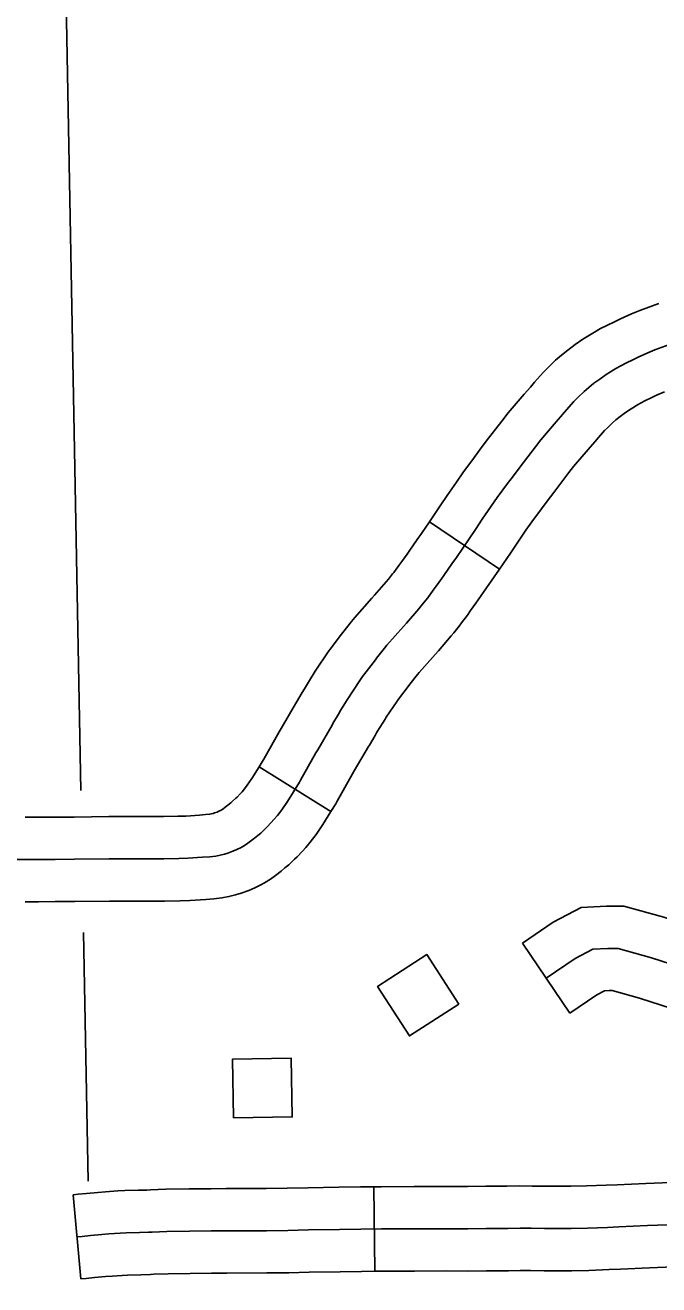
# Model space of a CAD drawing. Extents: x -19 to 366, y -4 to 359.
# Drawn here: x 137.3873 to 137.6001, y 197.1456 to 197.5688 of the extents above; entities that cross this region are included whole.
import ezdxf

# ---------------------------------------------------------------- set-up
doc = ezdxf.new("R2010")
doc.units = 0
for name, color, linetype in [('Level 32', 7, 'Continuous'), ('Level 45', 7, 'Continuous'), ('Level 5', 7, 'Continuous'), ('Level 56', 7, 'Continuous'), ('Level 60', 7, 'Continuous')]:
    doc.layers.add(name, color=color, linetype=linetype)

msp = doc.modelspace()

# ---------------------------------------------------------------- linework, layer by layer
at = {"layer": 'Level 32'}
for p, q in [((137.52304, 197.40198), (137.54655, 197.38602)), ((137.46581, 197.31959), (137.48994, 197.30459)), ((137.50474, 197.15013), (137.50441, 197.17854)), ((137.40595, 197.14757), (137.40335, 197.17586))]:
    msp.add_line(p, q, dxfattribs=at)
for points in [[(137.60007, 197.47531), (137.59368, 197.47294), (137.59088, 197.47182), (137.58723, 197.47017), (137.58537, 197.4693), (137.58261, 197.46794), (137.58054, 197.46687), (137.57843, 197.46567), (137.57629, 197.46436), (137.57456, 197.46326), (137.57195, 197.46147), (137.56954, 197.45967), (137.56743, 197.45795), (137.56541, 197.45621), (137.56294, 197.45382), (137.56124, 197.45214), (137.55832, 197.44885), (137.55693, 197.44721), (137.55486, 197.44479), (137.54943, 197.43852), (137.54734, 197.43581), (137.54214, 197.42899), (137.53987, 197.42599), (137.53782, 197.42325), (137.53425, 197.4184), (137.53208, 197.41524), (137.52899, 197.41079), (137.52668, 197.40734), (137.52304, 197.40198)], [(137.61226, 197.46469), (137.59879, 197.45968), (137.59643, 197.45874), (137.59316, 197.45727), (137.59152, 197.4565), (137.589, 197.45526), (137.58732, 197.45439), (137.58565, 197.45343), (137.58381, 197.45231), (137.58239, 197.45141), (137.58021, 197.44991), (137.57829, 197.44848), (137.57655, 197.44706), (137.57499, 197.44571), (137.57287, 197.44367), (137.57156, 197.44237), (137.56906, 197.43956), (137.56776, 197.43801), (137.56563, 197.43552), (137.56043, 197.42953), (137.55861, 197.42716), (137.55346, 197.42041), (137.55123, 197.41745), (137.54922, 197.41478), (137.54583, 197.41017), (137.54377, 197.40717), (137.54072, 197.40278), (137.53846, 197.3994), (137.53208, 197.39001), (137.53059, 197.38784), (137.52784, 197.38391), (137.52706, 197.38283), (137.52529, 197.38036), (137.52429, 197.37895), (137.52245, 197.37646), (137.52186, 197.37566), (137.52023, 197.37369), (137.51943, 197.37272), (137.51534, 197.36792), (137.51435, 197.36681), (137.50879, 197.36055), (137.50796, 197.35954), (137.50523, 197.35608), (137.50488, 197.35563), (137.50103, 197.35057), (137.5006, 197.35), (137.49661, 197.34406), (137.49607, 197.3432), (137.49523, 197.34184), (137.49322, 197.33851), (137.49255, 197.33737), (137.49065, 197.33417), (137.49032, 197.33359)], [(137.60198, 197.44566), (137.59909, 197.44436), (137.59768, 197.4437), (137.5954, 197.44258), (137.59411, 197.44191), (137.59287, 197.4412), (137.59133, 197.44026), (137.59023, 197.43956), (137.58848, 197.43836), (137.58704, 197.43728), (137.58568, 197.43618), (137.58456, 197.43521), (137.5828, 197.43351), (137.58187, 197.43259), (137.5798, 197.43026), (137.57858, 197.42881), (137.57639, 197.42626), (137.57143, 197.42053), (137.56988, 197.41852), (137.56478, 197.41183), (137.56258, 197.40891), (137.56062, 197.40631), (137.55741, 197.40193), (137.55545, 197.39909), (137.55246, 197.39478), (137.55023, 197.39146), (137.54655, 197.38602)], [(137.52304, 197.40198), (137.52036, 197.39803), (137.51892, 197.39595), (137.51623, 197.3921), (137.51551, 197.39109), (137.51373, 197.38861), (137.51278, 197.38728), (137.51104, 197.38492), (137.51068, 197.38443), (137.50926, 197.38272), (137.50854, 197.38183), (137.50463, 197.37725), (137.50374, 197.37625), (137.49798, 197.36977), (137.4969, 197.36845), (137.49396, 197.36474), (137.49354, 197.36418), (137.48974, 197.35918), (137.48905, 197.35828), (137.4847, 197.3518), (137.48401, 197.3507), (137.4831, 197.34922), (137.48103, 197.3458), (137.48032, 197.3446), (137.47842, 197.34139), (137.47806, 197.34078), (137.47328, 197.33256), (137.47259, 197.33139), (137.46743, 197.32222), (137.4672, 197.32182), (137.46581, 197.31959)], [(137.54655, 197.38602), (137.54381, 197.38199), (137.54225, 197.37973), (137.53944, 197.37573), (137.53862, 197.37457), (137.53685, 197.37211), (137.5358, 197.37062), (137.53385, 197.36799), (137.53304, 197.36689), (137.53121, 197.36467), (137.53033, 197.3636), (137.52605, 197.35859), (137.52497, 197.35737), (137.5196, 197.35133), (137.51903, 197.35064), (137.51649, 197.34743), (137.51623, 197.34708), (137.51233, 197.34196), (137.51215, 197.34173), (137.50852, 197.33631), (137.50813, 197.33569), (137.50736, 197.33445), (137.50542, 197.33122), (137.50477, 197.33014), (137.50289, 197.32694), (137.50257, 197.32641), (137.49781, 197.31823), (137.49723, 197.31724), (137.4921, 197.30812), (137.49156, 197.3072), (137.48994, 197.30459)], [(137.49032, 197.33359), (137.48554, 197.32539), (137.48491, 197.32432), (137.47976, 197.31517), (137.47938, 197.31451), (137.47533, 197.308), (137.47343, 197.30516), (137.47199, 197.30328), (137.4708, 197.3019), (137.46993, 197.30091), (137.46851, 197.29942), (137.46791, 197.29884), (137.46637, 197.29738), (137.46542, 197.2966), (137.46429, 197.29565), (137.46292, 197.2946), (137.46162, 197.29368), (137.46035, 197.29284), (137.45983, 197.29256), (137.45841, 197.29186), (137.45706, 197.29125), (137.45535, 197.29064), (137.45417, 197.29028), (137.45271, 197.28993), (137.45128, 197.28966), (137.44925, 197.28944), (137.44686, 197.28924), (137.4419, 197.28891), (137.43892, 197.28881), (137.43385, 197.28868), (137.41962, 197.28871), (137.41545, 197.28869), (137.40387, 197.28856), (137.39731, 197.28854), (137.39172, 197.28852), (137.32849, 197.28847)], [(137.46581, 197.31959), (137.4634, 197.3157), (137.46187, 197.31343), (137.46096, 197.31223), (137.46011, 197.31124), (137.45947, 197.31053), (137.45842, 197.30942), (137.45808, 197.3091), (137.45696, 197.30804), (137.45635, 197.30753), (137.45538, 197.30672), (137.45448, 197.30602), (137.45362, 197.30542), (137.45312, 197.30509), (137.45236, 197.30472), (137.45173, 197.30443), (137.4509, 197.30413), (137.45045, 197.304), (137.44973, 197.30382), (137.4492, 197.30372), (137.44787, 197.30358), (137.44578, 197.3034), (137.4412, 197.3031), (137.43851, 197.30301), (137.43369, 197.30289), (137.41959, 197.30292), (137.41533, 197.30289), (137.40376, 197.30277), (137.39726, 197.30274), (137.39169, 197.30272), (137.38727, 197.30272)], [(137.48994, 197.30459), (137.48727, 197.3003), (137.48499, 197.29689), (137.48303, 197.29432), (137.4815, 197.29255), (137.48039, 197.2913), (137.4786, 197.28942), (137.47774, 197.28858), (137.47578, 197.28673), (137.47449, 197.28567), (137.4732, 197.28459), (137.47137, 197.28317), (137.46963, 197.28194), (137.46766, 197.28065), (137.46637, 197.27995), (137.46446, 197.27901), (137.46238, 197.27807), (137.45979, 197.27714), (137.45789, 197.27657), (137.4557, 197.27604), (137.45335, 197.2756), (137.45062, 197.2753), (137.44794, 197.27507), (137.44259, 197.27472), (137.43932, 197.27461), (137.43402, 197.27448), (137.41964, 197.27451), (137.41557, 197.27449), (137.40398, 197.27436), (137.39737, 197.27433), (137.39175, 197.27431), (137.38729, 197.27431)], [(137.40335, 197.17586), (137.40506, 197.17601), (137.40783, 197.17629), (137.41171, 197.17664), (137.41429, 197.17687), (137.41844, 197.17715), (137.42077, 197.17723), (137.42526, 197.17735), (137.42815, 197.17745), (137.42932, 197.1775), (137.43452, 197.17768), (137.44232, 197.17782), (137.44962, 197.17788), (137.45481, 197.17792), (137.46822, 197.17798), (137.47529, 197.17806), (137.48217, 197.17822), (137.49258, 197.17836), (137.49984, 197.17849), (137.50441, 197.17854)], [(137.50441, 197.17854), (137.50684, 197.17857), (137.51788, 197.17859), (137.52862, 197.17866), (137.53585, 197.17864), (137.54198, 197.17869), (137.54906, 197.17872), (137.55336, 197.17886), (137.55751, 197.17878), (137.56179, 197.17871), (137.57051, 197.17875), (137.57578, 197.17886), (137.58236, 197.1791), (137.58606, 197.17924), (137.59573, 197.17968), (137.60403, 197.17998)], [(137.40465, 197.16171), (137.40642, 197.16187), (137.40918, 197.16215), (137.41298, 197.16249), (137.41539, 197.16271), (137.41915, 197.16296), (137.42121, 197.16303), (137.42568, 197.16315), (137.42874, 197.16325), (137.42992, 197.16331), (137.43489, 197.16348), (137.44251, 197.16361), (137.44973, 197.16368), (137.45489, 197.16371), (137.46834, 197.16377), (137.47554, 197.16386), (137.48243, 197.16402), (137.4928, 197.16416), (137.50004, 197.16428), (137.50693, 197.16436), (137.51794, 197.16438), (137.52865, 197.16445), (137.53589, 197.16444), (137.54207, 197.16449), (137.54932, 197.16452), (137.55346, 197.16465), (137.55725, 197.16458), (137.56171, 197.16451), (137.57068, 197.16455), (137.57617, 197.16466), (137.58289, 197.1649), (137.58666, 197.16505), (137.59631, 197.16549), (137.60629, 197.16585)], [(137.40595, 197.14757), (137.40777, 197.14773), (137.41053, 197.14801), (137.41426, 197.14835), (137.41649, 197.14855), (137.41987, 197.14877), (137.42165, 197.14883), (137.42611, 197.14896), (137.42932, 197.14906), (137.43051, 197.14912), (137.43525, 197.14928), (137.4427, 197.14941), (137.44984, 197.14947), (137.45497, 197.14951), (137.46846, 197.14957), (137.47579, 197.14966), (137.48269, 197.14982), (137.49301, 197.14996), (137.50024, 197.15008), (137.50474, 197.15013)], [(137.50474, 197.15013), (137.50703, 197.15016), (137.518, 197.15018), (137.52868, 197.15025), (137.53594, 197.15023), (137.54216, 197.15028), (137.54958, 197.15031), (137.55356, 197.15045), (137.557, 197.15038), (137.56162, 197.1503), (137.57086, 197.15035), (137.57657, 197.15046), (137.58343, 197.15071), (137.58726, 197.15086), (137.59689, 197.15129), (137.60507, 197.15159)]]:
    msp.add_lwpolyline(points, dxfattribs=at)
at = {"layer": 'Level 45'}
msp.add_line((137.57021, 197.23685), (137.55427, 197.26036), dxfattribs=at)
for points in [[(137.55427, 197.26036), (137.56464, 197.26739), (137.57399, 197.27232), (137.58248, 197.27285), (137.58831, 197.27285), (137.60175, 197.26911), (137.61041, 197.26632), (137.61459, 197.26584), (137.61847, 197.26681), (137.62297, 197.26981), (137.63284, 197.27649), (137.64191, 197.28447), (137.64676, 197.28634)], [(137.56224, 197.24861), (137.57196, 197.25519), (137.57791, 197.25833), (137.58293, 197.25864), (137.58638, 197.25864), (137.59766, 197.25551), (137.60738, 197.25237), (137.61553, 197.25143), (137.62431, 197.25363), (137.63089, 197.25802), (137.64155, 197.26523), (137.64939, 197.27213), (137.65754, 197.27527), (137.66757, 197.27652), (137.83591, 197.28342), (137.84877, 197.28311), (137.85441, 197.28248), (137.85974, 197.27965)], [(137.57021, 197.23685), (137.57927, 197.24299), (137.58184, 197.24434), (137.58337, 197.24444), (137.58444, 197.24444), (137.59358, 197.2419), (137.60435, 197.23842), (137.61647, 197.23702), (137.63014, 197.24044), (137.63881, 197.24623), (137.65026, 197.25397), (137.65686, 197.25979), (137.65696, 197.25983)]]:
    msp.add_lwpolyline(points, dxfattribs=at)
at = {"layer": 'Level 5'}
for points in [[(137.40599, 197.31164), (137.39231, 198.04601)], [(137.40843, 197.18038), (137.40688, 197.26394)]]:
    msp.add_lwpolyline(points, dxfattribs=at)
at = {"layer": 'Level 56'}
for points in [[(137.53291, 197.2399), (137.51633, 197.22924), (137.50564, 197.24587), (137.52222, 197.25653)], [(137.4572, 197.20165), (137.45686, 197.22136), (137.47663, 197.22171), (137.47697, 197.202)]]:
    msp.add_lwpolyline(points, close=True, dxfattribs=at)
at = {"layer": 'Level 60'}
for points in [[(139.44064, 1.53154), (139.25106, 10.14733), (139.06082, 18.76327), (138.86992, 27.37935), (138.67836, 35.99557), (138.48613, 44.61194), (138.29325, 53.22845), (138.09971, 61.84511), (137.9055, 70.46191), (137.71065, 79.07885), (137.51513, 87.69595), (137.31896, 96.31318), (137.12214, 104.93057), (136.92466, 113.54809), (136.72653, 122.16577), (136.52775, 130.78359), (136.32832, 139.40156), (136.12824, 148.01968), (135.9275, 156.63794), (135.72612, 165.25636), (135.5241, 173.87492), (135.32143, 182.49362), (135.11811, 191.11248), (134.91415, 199.73149), (134.70954, 208.35064), (134.50429, 216.96995), (134.2984, 225.5894), (134.09187, 234.209), (133.8847, 242.82876), (133.6769, 251.44866), (133.46845, 260.06872), (133.25937, 268.68892), (133.04965, 277.30928), (132.8393, 285.92978), (132.62831, 294.55044), (132.41669, 303.17125), (132.20444, 311.79221), (131.99156, 320.41333), (131.77805, 329.0346), (131.56391, 337.65601), (131.34914, 346.27759)], [(0, 189.51617), (7.11214, 189.52059), (14.22427, 189.53386), (21.33637, 189.55597), (28.44845, 189.58693), (35.56048, 189.62672), (42.67245, 189.67537), (49.78436, 189.73285), (56.89619, 189.79918), (64.00793, 189.87436), (71.11958, 189.95838), (78.23111, 190.05124), (85.34253, 190.15294), (92.45381, 190.26349), (99.56495, 190.38288), (106.67593, 190.51112), (113.78675, 190.6482), (120.89739, 190.79412), (128.00785, 190.94888), (135.11811, 191.11248), (142.22816, 191.28493), (149.33799, 191.46621), (156.44759, 191.65634), (163.55694, 191.85531), (170.66605, 192.06312), (177.77489, 192.27977), (184.88345, 192.50526), (191.99173, 192.73959), (199.09971, 192.98276), (206.20739, 193.23477), (213.31474, 193.49561), (220.42177, 193.7653), (227.52845, 194.04382), (234.63479, 194.33118), (241.74076, 194.62738), (248.84635, 194.93241), (255.95157, 195.24628), (263.05638, 195.56898), (270.16079, 195.90052), (277.26478, 196.24089), (284.36834, 196.5901), (291.47147, 196.94814), (298.57414, 197.31501), (305.67635, 197.69072), (312.77809, 198.07525), (319.87934, 198.46862), (326.9801, 198.87082), (334.08035, 199.28185), (341.18009, 199.7017)]]:
    msp.add_spline(points, degree=3, dxfattribs=at)

doc.saveas('drawing.dxf')
